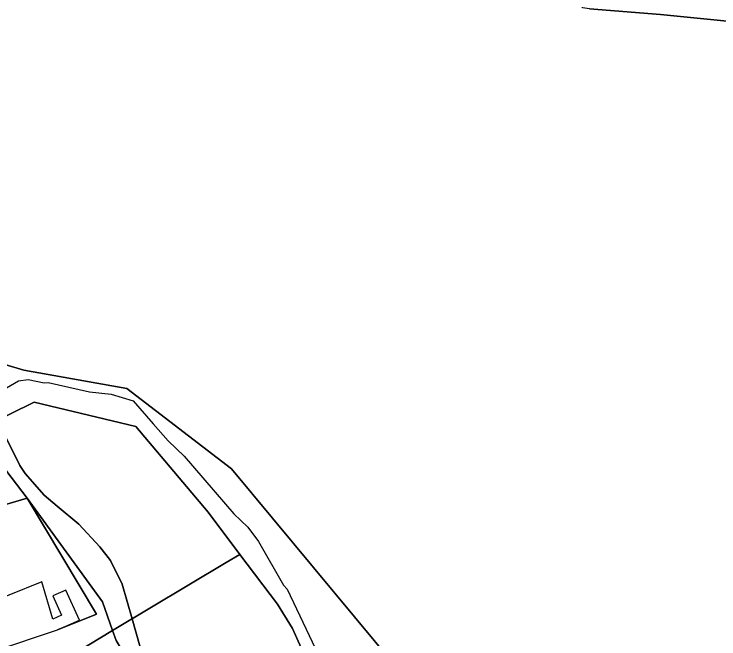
# Model space of a CAD drawing. Extents: x -477304 to -465429, y -1159113 to -1149210.
# Drawn here: x -474151.4 to -473848.2, y -1155379.7 to -1155110.9 of the extents above; entities that cross this region are included whole.
import ezdxf

# ---------------------------------------------------------------- set-up
doc = ezdxf.new("R2010")
doc.units = 0
for name, color, linetype in [('BPEJ_s', 7, 'Continuous'), ('PUPFL_s', 7, 'Continuous'), ('trav_porost_s', 7, 'Continuous')]:
    doc.layers.add(name, color=color, linetype=linetype)

msp = doc.modelspace()

# ---------------------------------------------------------------- linework, layer by layer
at = {"layer": 'BPEJ_s'}
for points in [[(-474163.43, -1155276.72), (-474149.5, -1155268.74), (-474145.25, -1155268.1), (-474138.45, -1155269.59), (-474136.75, -1155269.38)], [(-474163.43, -1155276.72), (-474149.5, -1155268.74), (-474145.25, -1155268.1), (-474138.45, -1155269.59), (-474136.75, -1155269.38), (-474118.89, -1155273.42), (-474109.53, -1155274.48), (-474100.17, -1155277.24), (-474091.52, -1155287.12), (-474085.08, -1155294.47), (-474078.27, -1155301.06), (-474056.8, -1155325.94), (-474050.84, -1155331.68), (-474046.16, -1155337.85), (-474035.53, -1155356.56), (-474033.83, -1155358.26), (-474014.91, -1155398.24)], [(-474136.75, -1155269.38), (-474118.89, -1155273.42), (-474109.53, -1155274.48), (-474100.17, -1155277.24), (-474091.52, -1155287.12), (-474085.08, -1155294.47), (-474078.27, -1155301.06), (-474056.8, -1155325.94), (-474050.84, -1155331.68), (-474046.16, -1155337.85), (-474035.53, -1155356.56), (-474033.83, -1155358.26), (-474014.91, -1155398.24)], [(-474155.25, -1155292.34), (-474148.87, -1155305.1), (-474146.53, -1155308.5), (-474138.45, -1155317.86), (-474132.78, -1155322.63), (-474123.56, -1155330.4), (-474114.42, -1155340.18), (-474109.95, -1155345.93), (-474104.85, -1155356.13), (-474100.58, -1155371.1), (-474097.09, -1155383.29)], [(-474097.09, -1155383.29), (-474100.58, -1155371.1), (-474104.85, -1155356.13), (-474109.95, -1155345.93), (-474114.42, -1155340.18), (-474123.56, -1155330.4), (-474132.78, -1155322.63), (-474138.45, -1155317.86), (-474146.53, -1155308.5), (-474148.87, -1155305.1), (-474155.25, -1155292.34)]]:
    msp.add_lwpolyline(points, dxfattribs=at)
at = {"layer": 'PUPFL_s'}
for points in [[(-473887.05, -1155020.29), (-473884.6, -1155005.42), (-473877.36, -1154982.46), (-473875.67, -1154962.89), (-473868.87, -1154909.69), (-473801.92, -1154908.02), (-473803.54, -1154872.92), (-473804.48, -1154841.11), (-473807.76, -1154820.46), (-473776.92, -1154827), (-473785.88, -1154935.82), (-473787.7, -1154943.82), (-473826.55, -1155115.89), (-473834.66, -1155114.86), (-473873.33, -1155111.01), (-473903.83, -1155108.58), (-473906.92, -1155108.22), (-473892.03, -1155024.9)], [(-473936.25, -1155441.13), (-473958.02, -1155466.58), (-473982.93, -1155444.75), (-473987.35, -1155440.62), (-473986.01, -1155437.92), (-473994.45, -1155427.06), (-474015.44, -1155411.4), (-474031.56, -1155375.19), (-474038.03, -1155364.8), (-474054.27, -1155343.37), (-474067.95, -1155325.17), (-474098.97, -1155288.37), (-474142.77, -1155277.87), (-474163.21, -1155287.84), (-474180.75, -1155267.01), (-474186.31, -1155262.83), (-474179.16, -1155257.17), (-474165.03, -1155258.75), (-474147.1, -1155264.13), (-474102.84, -1155272.03), (-474057.85, -1155306.59), (-473987.32, -1155391.49)]]:
    msp.add_lwpolyline(points, close=True, dxfattribs=at)
for points in [[(-473832.67, -1155439.89), (-473936.25, -1155441.13), (-473987.32, -1155391.49), (-474057.85, -1155306.59), (-474102.84, -1155272.03), (-474147.1, -1155264.13), (-474165.03, -1155258.75), (-474261.06, -1155154.03), (-474305.77, -1155105.1)], [(-473903.83, -1155108.58), (-473873.33, -1155111.01), (-473834.66, -1155114.86)]]:
    msp.add_lwpolyline(points, dxfattribs=at)
at = {"layer": 'trav_porost_s'}
for points in [[(-474113.4, -1155363.78), (-474145.75, -1155319.1), (-474154.94, -1155307.08), (-474163.21, -1155287.84), (-474142.77, -1155277.87), (-474098.97, -1155288.37), (-474067.95, -1155325.17), (-474054.27, -1155343.37), (-474060.08, -1155346.85), (-474109.05, -1155376.17)], [(-474154.94, -1155307.08), (-474145.75, -1155319.1), (-474169.22, -1155326.04), (-474168.01, -1155366.67), (-474160.62, -1155385.17), (-474132.62, -1155375.82), (-474115.84, -1155369.1), (-474145.75, -1155319.1), (-474113.4, -1155363.78), (-474109.05, -1155376.17), (-474129.43, -1155388.41), (-474152.13, -1155403.19), (-474158.55, -1155407.32), (-474167.46, -1155391.78), (-474175.07, -1155382.4), (-474175.42, -1155376.19), (-474177.14, -1155360.33), (-474182.71, -1155341.26), (-474168.35, -1155310.34)], [(-474139.41, -1155355.24), (-474168.01, -1155366.67), (-474169.22, -1155326.04), (-474145.75, -1155319.1), (-474115.84, -1155369.1), (-474132.62, -1155375.82), (-474123.23, -1155371.63), (-474129.07, -1155358.82), (-474134.67, -1155361.26), (-474130.94, -1155369.49), (-474134.72, -1155371.2)], [(-474031.56, -1155375.19), (-474015.44, -1155411.4), (-474020.38, -1155413.54), (-474029.4, -1155420.02), (-474049.79, -1155433.99), (-474061.82, -1155445.23), (-474070.96, -1155441.07), (-474107.43, -1155380.42), (-474109.05, -1155376.17), (-474060.08, -1155346.85), (-474054.27, -1155343.37), (-474038.03, -1155364.8)], [(-474086.75, -1155446.18), (-474094.66, -1155448.49), (-474098.35, -1155437.48), (-474105.19, -1155435.97), (-474107.51, -1155437.03), (-474108.94, -1155432.21), (-474100.67, -1155429.64), (-474112.43, -1155412.79), (-474129.43, -1155388.41), (-474109.05, -1155376.17), (-474107.43, -1155380.42), (-474070.96, -1155441.07), (-474061.82, -1155445.23), (-474057.37, -1155444.96), (-474057.15, -1155445.49), (-474078.36, -1155450.81), (-474080.99, -1155444.5)]]:
    msp.add_lwpolyline(points, close=True, dxfattribs=at)

doc.saveas('drawing.dxf')
